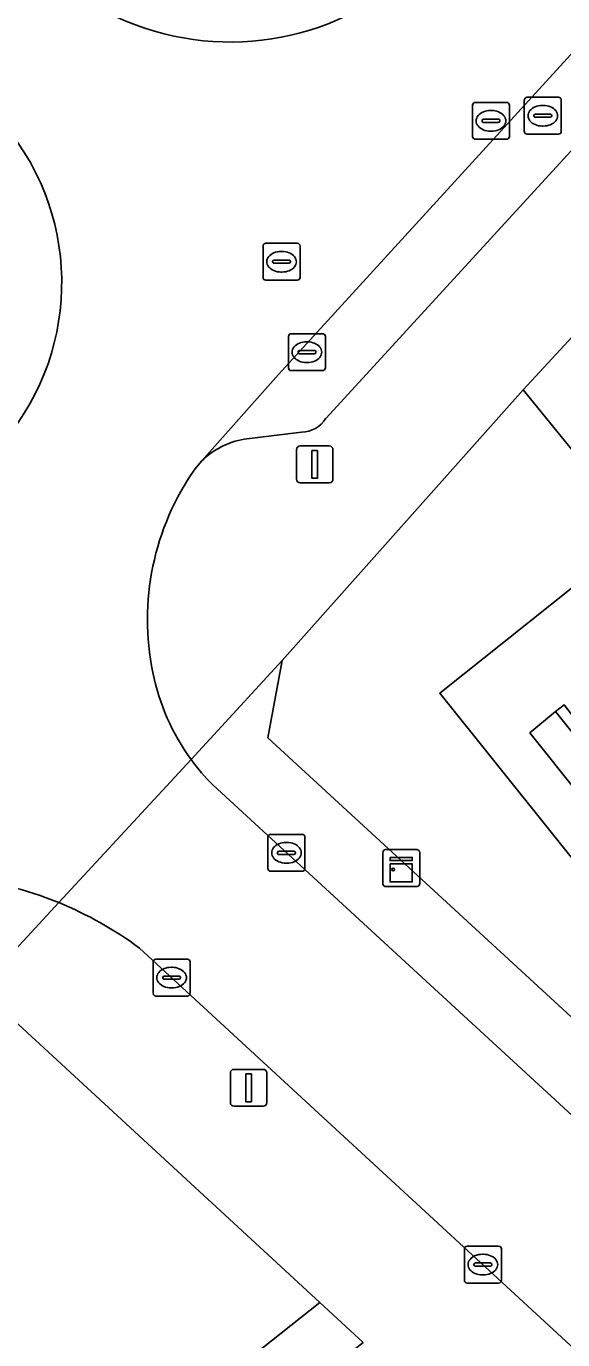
# Model space of a CAD drawing. Extents: x 159039 to 160102, y 381214 to 382524.
# Drawn here: x 159664.1 to 159678.63, y 381822.48 to 381858.06 of the extents above; entities that cross this region are included whole.
import ezdxf

# ---------------------------------------------------------------- set-up
doc = ezdxf.new("R2010")
doc.units = 0
for name, color, linetype in [('IMGEO_Erf', 7, 'Continuous'), ('IMGEO_Groenvoorziening', 7, 'Continuous'), ('IMGEO_Haag', 7, 'Continuous'), ('IMGEO_Kast', 7, 'Continuous'), ('IMGEO_Kolk', 7, 'Continuous'), ('IMGEO_Lichtmast', 7, 'Continuous'), ('IMGEO_Pand', 7, 'Continuous'), ('IMGEO_Parkeervlak_open', 7, 'Continuous'), ('IMGEO_Rijbaan_lokaal_open', 7, 'Continuous'), ('IMGEO_Rioolput', 7, 'Continuous'), ('IMGEO_Voetpad_open', 7, 'Continuous')]:
    doc.layers.add(name, color=color, linetype=linetype)

msp = doc.modelspace()

# ---------------------------------------------------------------- linework, layer by layer
at = {"layer": 'IMGEO_Erf'}
msp.add_lwpolyline([(159706.749, 381850.14), (159705.078, 381848.804), (159698.849, 381843.822), (159699.289, 381843.279), (159699.891, 381842.534), (159699.779, 381842.44), (159699.684, 381842.362), (159699.083, 381843.115), (159698.642, 381843.667), (159692.456, 381838.715), (159690.777, 381837.369), (159684.522, 381832.36), (159684.96, 381831.814), (159684.855, 381831.73), (159684.725, 381831.626), (159678.435, 381839.496), (159677.742, 381838.921), (159685.347, 381829.403), (159686.085, 381829.985), (159689.775, 381833.087), (159696.855, 381838.62), (159696.84, 381838.731), (159711.176, 381850.04)], dxfattribs=at)
at = {"layer": 'IMGEO_Groenvoorziening'}
for points in [[(159680.728, 381844.314), (159677.56, 381848.213), (159671.035, 381840.872), (159670.647, 381838.785), (159682.917, 381827.493), (159684.387, 381828.649), (159675.3, 381839.99)], [(159662.826, 381831.988), (159650.001, 381817.759), (159655.728, 381810.546), (159672.049, 381823.487)], [(159656.759, 381809.248), (159673.225, 381822.404), (159672.049, 381823.487), (159655.728, 381810.546)]]:
    msp.add_lwpolyline(points, close=True, dxfattribs=at)
at = {"layer": 'IMGEO_Haag'}
msp.add_lwpolyline([(159656.759, 381809.248), (159673.225, 381822.404), (159672.049, 381823.487), (159655.728, 381810.546)], close=True, dxfattribs=at)
at = {"layer": 'IMGEO_Kast'}
for p, q in [((159673.759, 381834.828), (159673.759, 381835.669)), ((159673.759, 381835.669), (159673.759, 381834.828)), ((159673.834, 381835.753), (159674.675, 381835.753)), ((159674.675, 381835.753), (159673.834, 381835.753)), ((159674.759, 381835.678), (159674.759, 381834.837)), ((159674.759, 381834.837), (159674.759, 381835.678)), ((159674.684, 381834.753), (159673.843, 381834.753)), ((159673.843, 381834.753), (159674.684, 381834.753))]:
    msp.add_line(p, q, dxfattribs=at)
for points in [[(159673.954, 381835.543), (159674.554, 381835.543), (159674.554, 381835.458), (159673.954, 381835.458), (159673.954, 381835.543)], [(159673.954, 381835.368), (159674.554, 381835.368), (159674.554, 381834.879), (159673.954, 381834.879), (159673.954, 381835.368)]]:
    msp.add_lwpolyline(points, dxfattribs=at)
msp.add_circle((159674.038, 381835.217), 0.0377, dxfattribs=at)
for centre, start, end in [((159673.837, 381835.675), 92.4484, 184.2845), ((159673.837, 381835.675), 92.4484, 184.2845), ((159674.681, 381835.675), 2.4484, 94.2845), ((159674.681, 381835.675), 2.4484, 94.2845), ((159673.837, 381834.831), 182.4484, 274.2845), ((159673.837, 381834.831), 182.4484, 274.2845), ((159674.681, 381834.831), 272.4484, 4.2845), ((159674.681, 381834.831), 272.4484, 4.2845)]:
    msp.add_arc(centre, 0.0779, start, end, dxfattribs=at)
at = {"layer": 'IMGEO_Kolk'}
for p, q in [((159671.202, 381848.803), (159671.202, 381849.655)), ((159671.277, 381849.729), (159672.129, 381849.729)), ((159671.69, 381849.509), (159671.715, 381849.509)), ((159672.203, 381849.655), (159672.203, 381848.803)), ((159671.461, 381849.223), (159671.461, 381849.235)), ((159671.899, 381849.186), (159671.501, 381849.186)), ((159671.504, 381849.272), (159671.902, 381849.272)), ((159671.945, 381849.235), (159671.945, 381849.223)), ((159672.129, 381848.729), (159671.277, 381848.729)), ((159671.713, 381848.949), (159671.688, 381848.949)), ((159670.647, 381835.241), (159670.647, 381836.093)), ((159670.722, 381836.167), (159671.574, 381836.167)), ((159671.135, 381835.947), (159671.16, 381835.947)), ((159671.648, 381836.093), (159671.648, 381835.241)), ((159670.906, 381835.661), (159670.906, 381835.673)), ((159671.344, 381835.624), (159670.946, 381835.624)), ((159670.949, 381835.71), (159671.347, 381835.71)), ((159671.39, 381835.673), (159671.39, 381835.661)), ((159671.574, 381835.167), (159670.722, 381835.167)), ((159671.158, 381835.387), (159671.133, 381835.387)), ((159667.537, 381831.86), (159667.537, 381832.712)), ((159667.612, 381832.786), (159668.464, 381832.786)), ((159668.538, 381832.712), (159668.538, 381831.86)), ((159667.839, 381832.329), (159668.237, 381832.329)), ((159668.025, 381832.566), (159668.05, 381832.566)), ((159667.796, 381832.28), (159667.796, 381832.292)), ((159668.234, 381832.243), (159667.836, 381832.243)), ((159668.048, 381832.006), (159668.023, 381832.006)), ((159668.28, 381832.292), (159668.28, 381832.28)), ((159668.464, 381831.786), (159667.612, 381831.786)), ((159675.968, 381824.086), (159675.968, 381824.938)), ((159676.043, 381825.012), (159676.895, 381825.012)), ((159676.969, 381824.938), (159676.969, 381824.086)), ((159676.227, 381824.506), (159676.227, 381824.518)), ((159676.27, 381824.555), (159676.668, 381824.555)), ((159676.456, 381824.792), (159676.481, 381824.792)), ((159676.711, 381824.518), (159676.711, 381824.506)), ((159676.665, 381824.469), (159676.267, 381824.469)), ((159676.479, 381824.232), (159676.454, 381824.232)), ((159676.895, 381824.012), (159676.043, 381824.012))]:
    msp.add_line(p, q, dxfattribs=at)
for points in [[(159671.202, 381848.803), (159671.202, 381849.655)], [(159671.277, 381849.729), (159672.129, 381849.729)], [(159672.203, 381849.655), (159672.203, 381848.803)], [(159672.129, 381848.729), (159671.277, 381848.729)], [(159670.647, 381835.241), (159670.647, 381836.093)], [(159670.722, 381836.167), (159671.574, 381836.167)], [(159671.648, 381836.093), (159671.648, 381835.241)], [(159671.574, 381835.167), (159670.722, 381835.167)], [(159667.537, 381831.86), (159667.537, 381832.712)], [(159667.612, 381832.786), (159668.464, 381832.786)], [(159668.538, 381832.712), (159668.538, 381831.86)], [(159668.464, 381831.786), (159667.612, 381831.786)], [(159675.968, 381824.086), (159675.968, 381824.938)], [(159676.043, 381825.012), (159676.895, 381825.012)], [(159676.969, 381824.938), (159676.969, 381824.086)], [(159676.895, 381824.012), (159676.043, 381824.012)]]:
    msp.add_lwpolyline(points, dxfattribs=at)
for centre, radius, start, end in [((159671.279, 381849.653), 0.0765, 91.552, 178.448), ((159671.279, 381849.653), 0.0765, 91.552, 178.448), ((159672.127, 381849.653), 0.0765, 1.552, 88.448), ((159672.127, 381849.653), 0.0765, 1.552, 88.448), ((159671.501, 381849.232), 0.0403, 85.8775, 175.7526), ((159671.498, 381849.222), 0.0366, 178.938, 274.7102), ((159671.902, 381849.229), 0.043, 264.8664, 352.4533), ((159671.906, 381849.234), 0.0386, 1.7309, 96.639), ((159671.279, 381848.805), 0.0765, 181.552, 268.448), ((159671.279, 381848.805), 0.0765, 181.552, 268.448), ((159672.127, 381848.805), 0.0765, 271.552, 358.448), ((159672.127, 381848.805), 0.0765, 271.552, 358.448), ((159670.724, 381836.091), 0.0765, 91.552, 178.448), ((159670.724, 381836.091), 0.0765, 91.552, 178.448), ((159671.572, 381836.091), 0.0765, 1.552, 88.448), ((159671.572, 381836.091), 0.0765, 1.552, 88.448), ((159670.946, 381835.67), 0.0403, 85.8775, 175.7526), ((159670.943, 381835.66), 0.0366, 178.938, 274.7102), ((159671.347, 381835.667), 0.043, 264.8664, 352.4533), ((159671.351, 381835.672), 0.0386, 1.7309, 96.639), ((159670.724, 381835.243), 0.0765, 181.552, 268.448), ((159670.724, 381835.243), 0.0765, 181.552, 268.448), ((159671.572, 381835.243), 0.0765, 271.552, 358.448), ((159671.572, 381835.243), 0.0765, 271.552, 358.448), ((159667.614, 381832.71), 0.0765, 91.552, 178.448), ((159667.614, 381832.71), 0.0765, 91.552, 178.448), ((159668.462, 381832.71), 0.0765, 1.552, 88.448), ((159668.462, 381832.71), 0.0765, 1.552, 88.448), ((159667.836, 381832.289), 0.0403, 85.8775, 175.7526), ((159668.241, 381832.291), 0.0386, 1.7309, 96.639), ((159667.833, 381832.279), 0.0366, 178.938, 274.7102), ((159668.237, 381832.286), 0.043, 264.8664, 352.4533), ((159667.614, 381831.862), 0.0765, 181.552, 268.448), ((159667.614, 381831.862), 0.0765, 181.552, 268.448), ((159668.462, 381831.862), 0.0765, 271.552, 358.448), ((159668.462, 381831.862), 0.0765, 271.552, 358.448), ((159676.045, 381824.936), 0.0765, 91.552, 178.448), ((159676.045, 381824.936), 0.0765, 91.552, 178.448), ((159676.893, 381824.936), 0.0765, 1.552, 88.448), ((159676.893, 381824.936), 0.0765, 1.552, 88.448), ((159676.267, 381824.515), 0.0403, 85.8775, 175.7526), ((159676.264, 381824.505), 0.0366, 178.938, 274.7102), ((159676.668, 381824.512), 0.043, 264.8664, 352.4533), ((159676.672, 381824.517), 0.0386, 1.7309, 96.639), ((159676.045, 381824.088), 0.0765, 181.552, 268.448), ((159676.045, 381824.088), 0.0765, 181.552, 268.448), ((159676.893, 381824.088), 0.0765, 271.552, 358.448), ((159676.893, 381824.088), 0.0765, 271.552, 358.448)]:
    msp.add_arc(centre, radius, start, end, dxfattribs=at)
for centre, major_axis, ratio, start_param, end_param in [((159671.689, 381849.229), (-0.387, 0.002), 0.722429, 4.712389, 7.853982), ((159671.714, 381849.229), (-0.39, 0.002), 0.717154, 1.570796, 4.712389), ((159671.134, 381835.667), (-0.387, 0.002), 0.722429, 4.712389, 7.853982), ((159671.159, 381835.667), (-0.39, 0.002), 0.717154, 1.570796, 4.712389), ((159668.024, 381832.286), (-0.387, 0.002), 0.722429, 4.712389, 7.853982), ((159668.049, 381832.286), (-0.39, 0.002), 0.717154, 1.570796, 4.712389), ((159676.455, 381824.512), (-0.387, 0.002), 0.722429, 4.712389, 7.853982), ((159676.48, 381824.512), (-0.39, 0.002), 0.717154, 1.570796, 4.712389)]:
    msp.add_ellipse(centre, major_axis=major_axis, ratio=ratio, start_param=start_param, end_param=end_param, dxfattribs=at)
at = {"layer": 'IMGEO_Lichtmast'}
for p, q in [((159671.418, 381845.789), (159671.418, 381846.589)), ((159671.418, 381846.589), (159671.418, 381845.789)), ((159671.518, 381846.689), (159672.308, 381846.689)), ((159672.308, 381846.689), (159671.518, 381846.689)), ((159672.408, 381846.589), (159672.408, 381845.789)), ((159672.408, 381845.789), (159672.408, 381846.589)), ((159672.308, 381845.689), (159671.518, 381845.689)), ((159671.518, 381845.689), (159672.308, 381845.689)), ((159669.628, 381828.9), (159669.628, 381829.7)), ((159669.628, 381829.7), (159669.628, 381828.9)), ((159669.728, 381829.8), (159670.518, 381829.8)), ((159670.518, 381829.8), (159669.728, 381829.8)), ((159670.618, 381829.7), (159670.618, 381828.9)), ((159670.618, 381828.9), (159670.618, 381829.7)), ((159670.518, 381828.8), (159669.728, 381828.8)), ((159669.728, 381828.8), (159670.518, 381828.8))]:
    msp.add_line(p, q, dxfattribs=at)
for points in [[(159671.838, 381846.564), (159671.988, 381846.564), (159671.988, 381845.814), (159671.838, 381845.814), (159671.838, 381846.564)], [(159670.048, 381829.675), (159670.198, 381829.675), (159670.198, 381828.925), (159670.048, 381828.925), (159670.048, 381829.675)]]:
    msp.add_lwpolyline(points, dxfattribs=at)
for centre, start, end in [((159671.518, 381846.589), 90, 180), ((159671.518, 381846.589), 90, 180), ((159672.308, 381846.589), 0, 90), ((159672.308, 381846.589), 360, 90), ((159671.518, 381845.789), 180, 270), ((159671.518, 381845.789), 180, 270), ((159672.308, 381845.789), 270, 0), ((159672.308, 381845.789), 270, 0), ((159669.728, 381829.7), 90, 180), ((159669.728, 381829.7), 90, 180), ((159670.518, 381829.7), 0, 90), ((159670.518, 381829.7), 360, 90), ((159669.728, 381828.9), 180, 270), ((159669.728, 381828.9), 180, 270), ((159670.518, 381828.9), 270, 0), ((159670.518, 381828.9), 270, 0)]:
    msp.add_arc(centre, 0.1, start, end, dxfattribs=at)
at = {"layer": 'IMGEO_Pand'}
msp.add_lwpolyline([(159699.779, 381842.44), (159693.382, 381850.53), (159679.099, 381839.125), (159678.67, 381839.678), (159678.435, 381839.496), (159684.725, 381831.626), (159684.855, 381831.73), (159684.96, 381831.814), (159684.522, 381832.36), (159690.777, 381837.369), (159692.456, 381838.715), (159698.642, 381843.667), (159699.083, 381843.115), (159699.684, 381842.362)], close=True, dxfattribs=at)
at = {"layer": 'IMGEO_Parkeervlak_open'}
for points in [[(159710.23, 381889.95), (159695.645, 381875.129), (159681.996, 381860.747), (159670.932, 381848.62), (159668.847, 381846.275)], [(159672.219, 381847.437), (159683.298, 381859.538)], [(159670, 381846.869), (159671.556, 381847.058)]]:
    msp.add_lwpolyline(points, dxfattribs=at)
for centre, radius, start, end in [((159671.531, 381847.871), 0.813, 271.7561, 327.7522), ((159670.342, 381844.788), 2.109, 99.3465, 135.1666)]:
    msp.add_arc(centre, radius, start, end, dxfattribs=at)
at = {"layer": 'IMGEO_Rijbaan_lokaal_open'}
for points in [[(159668.673, 381846.071), (159668.847, 381846.275), (159670.932, 381848.62), (159681.996, 381860.747), (159695.645, 381875.129), (159710.23, 381889.95)], [(159668.563, 381838.196), (159664.979, 381834.318)], [(159664.979, 381834.318), (159668.563, 381838.196)], [(159684.783, 381823.115), (159684.126, 381823.723), (159683.792, 381824.031), (159683.458, 381824.34), (159683.125, 381824.648), (159682.722, 381825.02), (159669.161, 381837.495)], [(159667.17, 381833.086), (159689.119, 381812.848)]]:
    msp.add_lwpolyline(points, dxfattribs=at)
for centre, radius, start, end in [((159669.625, 381864.96), 7.329, 245.1812, 312.3777), ((159658.399, 381851.109), 6.661, 314.752, 37.2432), ((159674.5, 381841.981), 7.119, 144.9366, 191.5824), ((159673.425, 381841.742), 6.017, 191.4064, 216.1072), ((159673.508, 381841.809), 6.124, 216.152, 224.7808), ((159661.23, 381825.09), 9.96, 67.8878, 84.4561), ((159661.052, 381824.769), 10.325, 53.6591, 67.6428)]:
    msp.add_arc(centre, radius, start, end, dxfattribs=at)
at = {"layer": 'IMGEO_Rioolput'}
for p, q in [((159676.187, 381855.07), (159676.187, 381855.922)), ((159676.262, 381855.996), (159677.114, 381855.996)), ((159677.188, 381855.922), (159677.188, 381855.07)), ((159677.591, 381855.208), (159677.591, 381856.06)), ((159677.666, 381856.134), (159678.518, 381856.134)), ((159678.079, 381855.914), (159678.104, 381855.914)), ((159678.592, 381856.06), (159678.592, 381855.208)), ((159676.446, 381855.49), (159676.446, 381855.502)), ((159676.884, 381855.453), (159676.486, 381855.453)), ((159676.489, 381855.539), (159676.887, 381855.539)), ((159676.675, 381855.776), (159676.7, 381855.776)), ((159676.93, 381855.502), (159676.93, 381855.49)), ((159677.85, 381855.628), (159677.85, 381855.64)), ((159678.288, 381855.591), (159677.89, 381855.591)), ((159677.893, 381855.677), (159678.291, 381855.677)), ((159678.334, 381855.64), (159678.334, 381855.628)), ((159676.698, 381855.216), (159676.673, 381855.216)), ((159678.518, 381855.134), (159677.666, 381855.134)), ((159678.102, 381855.354), (159678.077, 381855.354)), ((159677.114, 381854.996), (159676.262, 381854.996)), ((159670.514, 381851.253), (159670.514, 381852.105)), ((159670.589, 381852.179), (159671.441, 381852.179)), ((159671.002, 381851.959), (159671.027, 381851.959)), ((159671.515, 381852.105), (159671.515, 381851.253)), ((159670.773, 381851.673), (159670.773, 381851.685)), ((159671.211, 381851.636), (159670.813, 381851.636)), ((159670.816, 381851.722), (159671.214, 381851.722)), ((159671.257, 381851.685), (159671.257, 381851.673)), ((159671.441, 381851.179), (159670.589, 381851.179)), ((159671.025, 381851.399), (159671, 381851.399))]:
    msp.add_line(p, q, dxfattribs=at)
for points in [[(159676.187, 381855.07), (159676.187, 381855.922)], [(159676.262, 381855.996), (159677.114, 381855.996)], [(159677.188, 381855.922), (159677.188, 381855.07)], [(159677.591, 381855.208), (159677.591, 381856.06)], [(159677.666, 381856.134), (159678.518, 381856.134)], [(159678.592, 381856.06), (159678.592, 381855.208)], [(159678.518, 381855.134), (159677.666, 381855.134)], [(159677.114, 381854.996), (159676.262, 381854.996)], [(159670.514, 381851.253), (159670.514, 381852.105)], [(159670.589, 381852.179), (159671.441, 381852.179)], [(159671.515, 381852.105), (159671.515, 381851.253)], [(159671.441, 381851.179), (159670.589, 381851.179)]]:
    msp.add_lwpolyline(points, dxfattribs=at)
for centre, radius, start, end in [((159676.264, 381855.92), 0.0765, 91.552, 178.448), ((159676.264, 381855.92), 0.0765, 91.552, 178.448), ((159677.112, 381855.92), 0.0765, 1.552, 88.448), ((159677.112, 381855.92), 0.0765, 1.552, 88.448), ((159677.668, 381856.058), 0.0765, 91.552, 178.448), ((159677.668, 381856.058), 0.0765, 91.552, 178.448), ((159678.516, 381856.058), 0.0765, 1.552, 88.448), ((159678.516, 381856.058), 0.0765, 1.552, 88.448), ((159676.486, 381855.499), 0.0403, 85.8775, 175.7526), ((159676.483, 381855.489), 0.0366, 178.938, 274.7102), ((159676.887, 381855.496), 0.043, 264.8664, 352.4533), ((159676.891, 381855.501), 0.0386, 1.7309, 96.639), ((159677.89, 381855.637), 0.0403, 85.8775, 175.7526), ((159677.887, 381855.627), 0.0366, 178.938, 274.7102), ((159678.291, 381855.634), 0.043, 264.8664, 352.4533), ((159678.295, 381855.639), 0.0386, 1.7309, 96.639), ((159677.668, 381855.21), 0.0765, 181.552, 268.448), ((159677.668, 381855.21), 0.0765, 181.552, 268.448), ((159678.516, 381855.21), 0.0765, 271.552, 358.448), ((159678.516, 381855.21), 0.0765, 271.552, 358.448), ((159676.264, 381855.072), 0.0765, 181.552, 268.448), ((159676.264, 381855.072), 0.0765, 181.552, 268.448), ((159677.112, 381855.072), 0.0765, 271.552, 358.448), ((159677.112, 381855.072), 0.0765, 271.552, 358.448), ((159670.591, 381852.103), 0.0765, 91.552, 178.448), ((159670.591, 381852.103), 0.0765, 91.552, 178.448), ((159671.439, 381852.103), 0.0765, 1.552, 88.448), ((159671.439, 381852.103), 0.0765, 1.552, 88.448), ((159670.813, 381851.682), 0.0403, 85.8775, 175.7526), ((159670.81, 381851.672), 0.0366, 178.938, 274.7102), ((159671.214, 381851.679), 0.043, 264.8664, 352.4533), ((159671.218, 381851.684), 0.0386, 1.7309, 96.639), ((159670.591, 381851.255), 0.0765, 181.552, 268.448), ((159670.591, 381851.255), 0.0765, 181.552, 268.448), ((159671.439, 381851.255), 0.0765, 271.552, 358.448), ((159671.439, 381851.255), 0.0765, 271.552, 358.448)]:
    msp.add_arc(centre, radius, start, end, dxfattribs=at)
for centre, major_axis, ratio, start_param, end_param in [((159678.078, 381855.634), (-0.387, 0.002), 0.722429, 4.712389, 7.853982), ((159678.103, 381855.634), (-0.39, 0.002), 0.717154, 1.570796, 4.712389), ((159676.674, 381855.496), (-0.387, 0.002), 0.722429, 4.712389, 7.853982), ((159676.699, 381855.496), (-0.39, 0.002), 0.717154, 1.570796, 4.712389), ((159671.001, 381851.679), (-0.387, 0.002), 0.722429, 4.712389, 7.853982), ((159671.026, 381851.679), (-0.39, 0.002), 0.717154, 1.570796, 4.712389)]:
    msp.add_ellipse(centre, major_axis=major_axis, ratio=ratio, start_param=start_param, end_param=end_param, dxfattribs=at)
at = {"layer": 'IMGEO_Voetpad_open'}
for points in [[(159668.563, 381838.196), (159671.035, 381840.872), (159677.56, 381848.213), (159680.679, 381851.58), (159690.142, 381861.769), (159693.246, 381865.049), (159702.847, 381875.088), (159706.005, 381878.291), (159719.769, 381892.076), (159722.136, 381894.413)], [(159669.161, 381837.495), (159682.722, 381825.02), (159687.165, 381828.558), (159686.085, 381829.985), (159685.347, 381829.403), (159677.742, 381838.921), (159678.435, 381839.496), (159678.67, 381839.678), (159679.099, 381839.125), (159693.382, 381850.53), (159707.762, 381862.012), (159721.948, 381873.339)], [(159690.142, 381861.769), (159693.903, 381857.065), (159694.985, 381855.71), (159684.261, 381847.1), (159683.256, 381848.357), (159680.679, 381851.58), (159677.56, 381848.213), (159680.728, 381844.314), (159675.3, 381839.99), (159684.387, 381828.649), (159682.917, 381827.493), (159670.647, 381838.785), (159671.035, 381840.872), (159668.563, 381838.196)], [(159683.298, 381859.538), (159672.219, 381847.437)], [(159671.556, 381847.058), (159670, 381846.869)], [(159668.847, 381846.275), (159668.673, 381846.071)], [(159634.517, 381800.588), (159637.588, 381803.968), (159646.945, 381814.368), (159650.001, 381817.759), (159662.826, 381831.988), (159664.979, 381834.318)], [(159664.979, 381834.318), (159662.826, 381831.988), (159672.049, 381823.487), (159673.225, 381822.404)], [(159689.119, 381812.848), (159667.17, 381833.086)]]:
    msp.add_lwpolyline(points, dxfattribs=at)
for centre, radius, start, end in [((159669.625, 381864.96), 7.329, 245.1812, 312.3777), ((159658.399, 381851.109), 6.661, 314.752, 37.2432), ((159671.531, 381847.871), 0.813, 271.7561, 327.7522), ((159670.342, 381844.788), 2.109, 99.3465, 135.1666), ((159674.5, 381841.981), 7.119, 144.9366, 191.5824), ((159673.425, 381841.742), 6.017, 191.4064, 216.1072), ((159673.508, 381841.809), 6.124, 216.152, 224.7808), ((159661.23, 381825.09), 9.96, 67.8878, 84.4561), ((159661.052, 381824.769), 10.325, 53.6591, 67.6428)]:
    msp.add_arc(centre, radius, start, end, dxfattribs=at)

doc.saveas('drawing.dxf')
